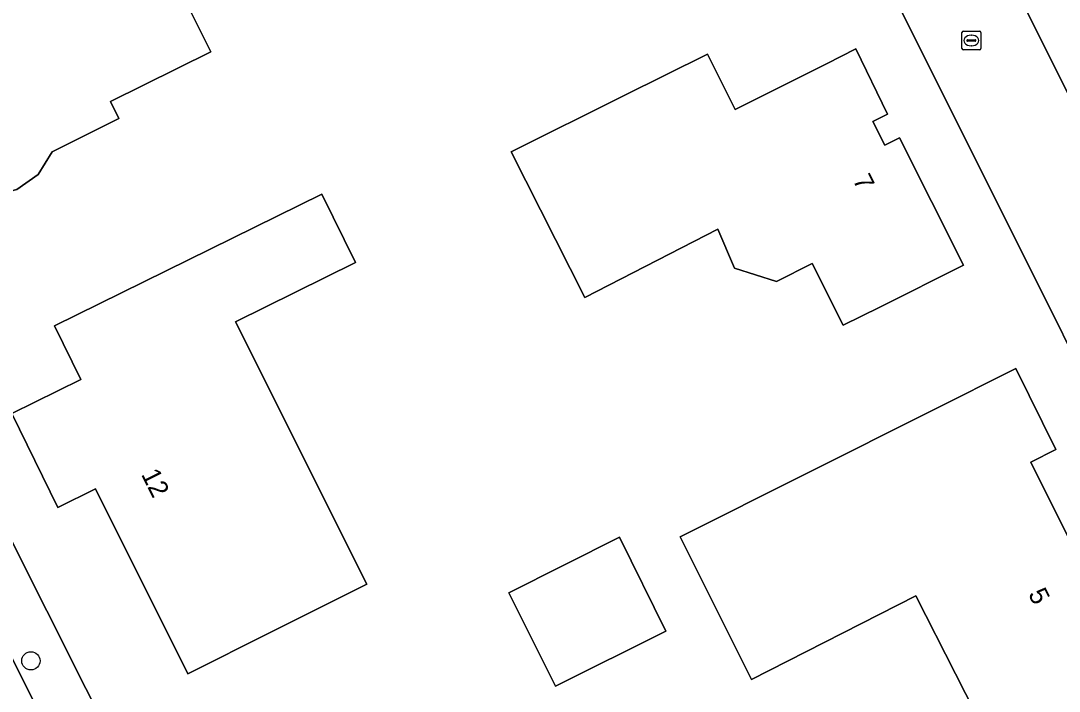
# Model space of a CAD drawing. Extents: x 157320 to 158835, y 386650 to 388491.
# Drawn here: x 158258.3 to 158313.7, y 387129 to 387164.8 of the extents above; entities that cross this region are included whole.
import ezdxf

# ---------------------------------------------------------------- set-up
doc = ezdxf.new("R2010")
doc.units = 0
for name, color, linetype in [('IMGEO_Berm_groen', 7, 'Continuous'), ('IMGEO_Boom', 7, 'Continuous'), ('IMGEO_Erf', 7, 'Continuous'), ('IMGEO_Kolk', 7, 'Continuous'), ('IMGEO_Pand', 7, 'Continuous'), ('IMGEO_Pand_nummerreeks', 7, 'Continuous'), ('IMGEO_Parkeervlak_open', 7, 'Continuous'), ('IMGEO_Rijbaan_lokaal_gesloten', 7, 'Continuous'), ('IMGEO_Rijbaan_lokaal_open', 7, 'Continuous')]:
    doc.layers.add(name, color=color, linetype=linetype)

msp = doc.modelspace()

# ---------------------------------------------------------------- linework, layer by layer
at = {"layer": 'IMGEO_Berm_groen'}
msp.add_lwpolyline([(158257.641, 387137.423), (158255.123, 387136.185), (158261.327, 387123.809), (158263.838, 387125.057)], close=True, dxfattribs=at)
at = {"layer": 'IMGEO_Boom'}
msp.add_circle((158258.844, 387130.648), 0.489, dxfattribs=at)
at = {"layer": 'IMGEO_Erf'}
for points in [[(158268.448, 387163.156), (158263.088, 387160.493), (158263.532, 387159.6), (158259.974, 387157.817), (158259.234, 387156.611), (158258.1, 387155.809), (158256.729, 387155.445), (158255.358, 387155.639), (158254.112, 387156.314), (158253.251, 387157.396), (158252.841, 387158.726), (158252.957, 387160.167), (158251.468, 387163.219), (158253.409, 387164.192), (158252.56, 387165.823), (158251.959, 387165.526), (158249.18, 387171.132), (158253.665, 387173.343), (158257.312, 387175.141), (158258.14, 387173.57), (158266.573, 387177.837), (158270.493, 387170.09), (158266.089, 387167.901)], [(158284.468, 387157.821), (158290.464, 387160.803), (158294.94, 387163.029), (158296.417, 387160.078), (158301.296, 387162.519), (158302.864, 387163.304), (158304.551, 387159.831), (158303.767, 387159.44), (158304.401, 387158.168), (158305.194, 387158.558), (158308.606, 387151.762), (158304.133, 387149.53), (158302.183, 387148.557), (158300.535, 387151.853), (158298.623, 387150.897), (158296.38, 387151.614), (158295.491, 387153.69), (158288.398, 387150.033)], [(158269.756, 387148.744), (158276.769, 387134.741), (158271.682, 387132.193), (158267.211, 387129.954), (158262.288, 387139.824), (158260.292, 387138.829), (158257.836, 387143.852), (158261.514, 387145.664), (158260.099, 387148.535), (158274.362, 387155.563), (158276.165, 387151.903)], [(158306.924, 387144.004), (158311.394, 387146.242), (158313.534, 387141.936), (158312.19, 387141.249), (158317.997, 387129.638), (158313.881, 387127.586), (158314.02, 387127.309), (158312.903, 387126.748), (158312.763, 387127.028), (158310.292, 387125.796), (158306.057, 387134.111), (158297.296, 387129.649), (158293.479, 387137.273)], [(158290.242, 387137.241), (158292.72, 387132.233), (158286.832, 387129.296), (158284.349, 387134.274)]]:
    msp.add_lwpolyline(points, close=True, dxfattribs=at)
for points in [[(158332.408, 387111.04), (158304.668, 387166.595)], [(158257.641, 387137.423), (158263.838, 387125.057), (158265.379, 387121.983), (158267.908, 387116.936), (158269.167, 387114.426), (158274.193, 387104.401), (158275.611, 387101.525), (158275.999, 387100.737), (158278.934, 387094.782), (158282.913, 387086.858), (158286.88, 387085.53), (158297.658, 387090.733), (158300.107, 387091.989), (158309.055, 387096.391), (158310.322, 387097.031), (158315.735, 387099.786), (158331.485, 387107.804)]]:
    msp.add_lwpolyline(points, dxfattribs=at)
at = {"layer": 'IMGEO_Kolk'}
for p, q in [((158308.524, 387163.331), (158308.524, 387164.183)), ((158308.599, 387164.257), (158309.451, 387164.257)), ((158309.012, 387164.037), (158309.037, 387164.037)), ((158309.525, 387164.183), (158309.525, 387163.331)), ((158308.783, 387163.751), (158308.783, 387163.763)), ((158309.221, 387163.714), (158308.823, 387163.714)), ((158308.826, 387163.8), (158309.224, 387163.8)), ((158309.035, 387163.477), (158309.01, 387163.477)), ((158309.267, 387163.763), (158309.267, 387163.751)), ((158309.451, 387163.257), (158308.599, 387163.257))]:
    msp.add_line(p, q, dxfattribs=at)
for points in [[(158308.524, 387163.331), (158308.524, 387164.183)], [(158308.599, 387164.257), (158309.451, 387164.257)], [(158309.525, 387164.183), (158309.525, 387163.331)], [(158309.451, 387163.257), (158308.599, 387163.257)]]:
    msp.add_lwpolyline(points, dxfattribs=at)
for centre, radius, start, end in [((158308.601, 387164.181), 0.0765, 91.552, 178.448), ((158308.601, 387164.181), 0.0765, 91.552, 178.448), ((158309.449, 387164.181), 0.0765, 1.552, 88.448), ((158309.449, 387164.181), 0.0765, 1.552, 88.448), ((158308.823, 387163.76), 0.0403, 85.8775, 175.7526), ((158308.82, 387163.75), 0.0366, 178.938, 274.7102), ((158309.224, 387163.757), 0.043, 264.8664, 352.4533), ((158309.228, 387163.762), 0.0386, 1.7309, 96.639), ((158308.601, 387163.333), 0.0765, 181.552, 268.448), ((158308.601, 387163.333), 0.0765, 181.552, 268.448), ((158309.449, 387163.333), 0.0765, 271.552, 358.448), ((158309.449, 387163.333), 0.0765, 271.552, 358.448)]:
    msp.add_arc(centre, radius, start, end, dxfattribs=at)
for centre, major_axis, ratio, start_param, end_param in [((158309.011, 387163.757), (-0.387, 0.002), 0.722429, 4.712389, 7.853982), ((158309.036, 387163.757), (-0.39, 0.002), 0.717154, 1.570796, 4.712389)]:
    msp.add_ellipse(centre, major_axis=major_axis, ratio=ratio, start_param=start_param, end_param=end_param, dxfattribs=at)
at = {"layer": 'IMGEO_Pand'}
for points in [[(158266.089, 387167.901), (158270.493, 387170.09), (158266.573, 387177.837), (158258.14, 387173.57), (158257.312, 387175.141), (158253.665, 387173.343), (158249.18, 387171.132), (158251.959, 387165.526), (158252.56, 387165.823), (158253.409, 387164.192), (158251.468, 387163.219), (158252.957, 387160.167), (158252.841, 387158.726), (158253.251, 387157.396), (158254.112, 387156.314), (158255.358, 387155.639), (158256.729, 387155.445), (158258.1, 387155.809), (158259.234, 387156.611), (158259.974, 387157.817), (158263.532, 387159.6), (158263.088, 387160.493), (158268.448, 387163.156)], [(158304.133, 387149.53), (158308.606, 387151.762), (158305.194, 387158.558), (158304.401, 387158.168), (158303.767, 387159.44), (158304.551, 387159.831), (158302.864, 387163.304), (158301.296, 387162.519), (158296.417, 387160.078), (158294.94, 387163.029), (158290.464, 387160.803), (158284.468, 387157.821), (158288.398, 387150.033), (158295.491, 387153.69), (158296.38, 387151.614), (158298.623, 387150.897), (158300.535, 387151.853), (158302.183, 387148.557)], [(158271.682, 387132.193), (158276.769, 387134.741), (158269.756, 387148.744), (158276.165, 387151.903), (158274.362, 387155.563), (158260.099, 387148.535), (158261.514, 387145.664), (158257.836, 387143.852), (158260.292, 387138.829), (158262.288, 387139.824), (158267.211, 387129.954)], [(158312.903, 387126.748), (158314.02, 387127.309), (158313.881, 387127.586), (158317.997, 387129.638), (158312.19, 387141.249), (158313.534, 387141.936), (158311.394, 387146.242), (158306.924, 387144.004), (158293.479, 387137.273), (158297.296, 387129.649), (158306.057, 387134.111), (158310.292, 387125.796), (158312.763, 387127.028)], [(158290.242, 387137.241), (158284.349, 387134.274), (158286.832, 387129.296), (158292.72, 387132.233)]]:
    msp.add_lwpolyline(points, close=True, dxfattribs=at)
at = {"layer": 'IMGEO_Parkeervlak_open'}
msp.add_lwpolyline([(158311.435, 387166.432), (158334.97, 387119.389)], dxfattribs=at)
at = {"layer": 'IMGEO_Rijbaan_lokaal_gesloten'}
msp.add_lwpolyline([(158298.852, 387048.875), (158287.828, 387070.85), (158287.758, 387070.854), (158279.878, 387086.711), (158276.466, 387093.53), (158271.685, 387103.152), (158266.655, 387113.185), (158265.393, 387115.701), (158262.869, 387120.734), (158261.327, 387123.809), (158255.123, 387136.185)], dxfattribs=at)
at = {"layer": 'IMGEO_Rijbaan_lokaal_open'}
for points in [[(158337, 387115.366), (158334.97, 387119.389), (158311.435, 387166.432), (158310.538, 387168.23)], [(158304.668, 387166.595), (158332.408, 387111.04)]]:
    msp.add_lwpolyline(points, dxfattribs=at)

# ---------------------------------------------------------------- texts
at = {"layer": 'IMGEO_Pand_nummerreeks'}
for s, rotation, p in [('7', 296.4498, (158302.676, 387156.319)), ('12', 296.5093, (158264.715, 387140.604)), ('5', 296.571, (158312.037, 387134.223))]:
    msp.add_text(s, height=1, rotation=rotation, dxfattribs=at).set_placement(p)

doc.saveas('drawing.dxf')
